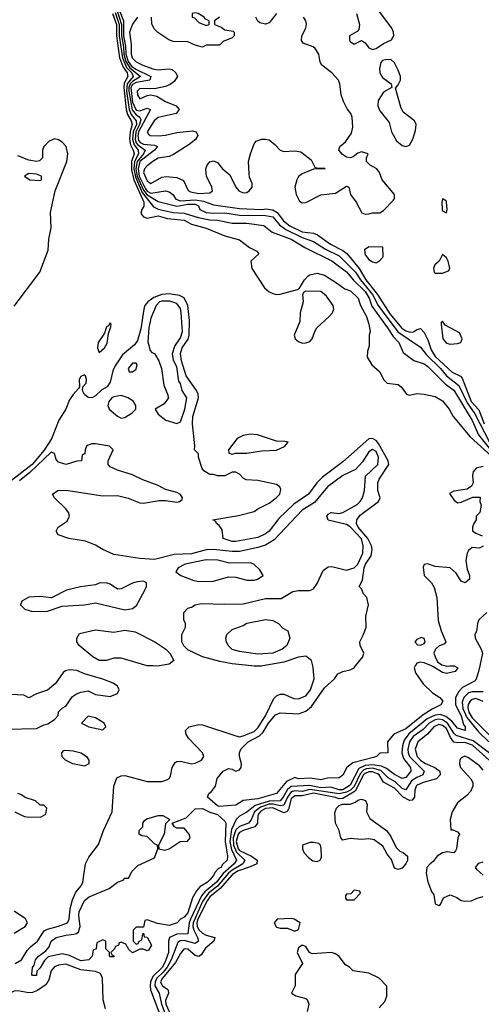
# Model space of a CAD drawing. Header units: inches. Extents: x 2380249 to 2585472, y 382747 to 546448.
# Tile 535 of 626: x 2545160 to 2547659, y 468169 to 473497. Entities that reach past the tile are written whole.
import ezdxf

# ---------------------------------------------------------------- set-up
doc = ezdxf.new("R2010")
doc.units = ezdxf.units.IN
doc.header["$MEASUREMENT"] = 0
doc.layers.add('C5446', color=7, linetype='Continuous')
doc.layers.add('C5447', color=7, linetype='Continuous')

msp = doc.modelspace()

# ---------------------------------------------------------------- linework, layer by layer
at = {"layer": 'C5446', "color": 4}
for points, elevation in [([(2545135.3, 468390), (2545169.2, 468410), (2545200, 468460), (2545218.9, 468481.1), (2545255.6, 468510), (2545293.1, 468566.9), (2545310, 468576.5), (2545370, 468591.8), (2545418, 468610), (2545427.6, 468630), (2545434, 468686), (2545445.4, 468734.6), (2545463.8, 468776.2), (2545492.7, 468810), (2545501.2, 468830), (2545515.3, 468930), (2545534.6, 468965.4), (2545586.3, 469033.7), (2545613.2, 469110), (2545661.2, 469210), (2545669, 469350), (2545686, 469394), (2545710, 469406), (2545730, 469406.8), (2545850, 469374), (2545930, 469374.8), (2545956.5, 469383.5), (2545969.1, 469390.9), (2545976.5, 469403.5), (2545985.2, 469450), (2546002, 469478), (2546010, 469482.8), (2546030, 469484), (2546090, 469470.8), (2546110, 469474), (2546144, 469490), (2546157.2, 469510), (2546149.2, 469530), (2546074, 469610), (2546062, 469630), (2546058, 469650), (2546078, 469670), (2546130, 469684), (2546150, 469680.7), (2546330, 469621.6), (2546350, 469617.1), (2546370, 469621.1), (2546430, 469644.5), (2546450, 469664.6), (2546491, 469730), (2546536.2, 469823.8), (2546550, 469838.8), (2546570, 469847.3), (2546590, 469847.3), (2546643.4, 469823.4), (2546670, 469821.6), (2546710, 469839.1), (2546734.5, 469870), (2546754.5, 469930), (2546749.3, 469990), (2546746.8, 470000)], 8), ([(2547650.7, 470000), (2547644.7, 469970), (2547631.2, 469928.8), (2547622.9, 469917.1), (2547557.4, 469882.6), (2547537.6, 469862.4), (2547520.3, 469830), (2547520.2, 469790), (2547550.1, 469730.1), (2547563.6, 469683.6), (2547572.7, 469670), (2547572, 469650), (2547530, 469664), (2547500.4, 469700.4), (2547466.6, 469726.6), (2547436.9, 469736.9), (2547410, 469734.1), (2547366.9, 469713.1), (2547344, 469696), (2547266.7, 469633.3), (2547241.3, 469598.7), (2547232.2, 469567.8), (2547229.4, 469529.3), (2547238.7, 469498.7), (2547276.5, 469450), (2547278, 469430), (2547250, 469396.3), (2547230, 469391.2), (2547190, 469412.3), (2547145.5, 469445.5), (2547118.2, 469458.2), (2547070, 469465.1), (2547030, 469461.5), (2546995.7, 469444.3), (2546950, 469354.8), (2546910.3, 469330), (2546889.9, 469329.9), (2546844.4, 469344.4), (2546790, 469341.2), (2546730, 469352.7), (2546630, 469347.5), (2546609.1, 469330.9), (2546586.2, 469290), (2546570, 469270.8), (2546510, 469269), (2546435.5, 469244.5), (2546390, 469208.4), (2546350, 469187.6), (2546331.2, 469168.8), (2546305.8, 469114.2), (2546297.6, 469050), (2546306.1, 469006.1), (2546334, 468950), (2546321.2, 468930), (2546262.4, 468877.6), (2546225.1, 468830), (2546162.2, 468777.8), (2546144.5, 468755.5), (2546083.9, 468630), (2546077, 468610), (2546070.2, 468549.8), (2546010, 468547.9), (2545970.4, 468530), (2545965.7, 468510), (2545965.2, 468450), (2545950, 468404.7), (2545933.2, 468370), (2545881.1, 468318.9), (2545868.9, 468291.1), (2545865.4, 468270), (2545867.9, 468247.9), (2545928.1, 468090)], 8), ([(2545916, 470000), (2545910, 469999), (2545882.7, 470000)], 8), ([(2547301.8, 470000), (2547296, 469990), (2547303.5, 469963.5), (2547343.8, 469903.8), (2547395.1, 469855.1), (2547434, 469830), (2547450.4, 469810.3), (2547441, 469790), (2547393.4, 469766.6), (2547344.6, 469735.4), (2547250, 469660.4), (2547186, 469630), (2547151, 469590), (2547154, 469530), (2547110, 469528), (2547092, 469510), (2547076.1, 469503.9), (2546964, 469476), (2546930.6, 469450), (2546910, 469408.7), (2546890, 469395.3), (2546827.3, 469392.7), (2546790, 469383.7), (2546732.7, 469392.7), (2546670, 469389.7), (2546650, 469396), (2546604.9, 469375.1), (2546550, 469309.7), (2546450, 469281), (2546370, 469271.6), (2546330, 469246.3), (2546240.1, 469240.1), (2546230, 469244), (2546177.2, 469290), (2546184, 469310), (2546198.7, 469321.3), (2546219.3, 469350), (2546229.4, 469390.6), (2546262, 469430), (2546290, 469444.7), (2546310, 469442), (2546330, 469431.3), (2546350, 469438), (2546359, 469450), (2546361.2, 469470), (2546349.4, 469509.4), (2546349.5, 469530), (2546357.6, 469550), (2546397.6, 469590), (2546458.5, 469621.5), (2546478.3, 469641.7), (2546507.7, 469690), (2546545.4, 469734.6), (2546570, 469745.7), (2546670, 469740.3), (2546710, 469755.8), (2546739.8, 469780.2), (2546810, 469882.4), (2546863.7, 469930), (2546883, 469957), (2546908.7, 469970), (2546950, 469978.9), (2546970.8, 469989.2), (2546978.9, 470000)], 4), ([(2546475.8, 470000), (2546470, 469998.9), (2546430, 469998.3), (2546414.1, 470000)], 8), ([(2547511.9, 470000), (2547531.3, 469990), (2547518, 469970), (2547470, 469959.3), (2547450, 469963.7), (2547396.9, 469996.9), (2547389.5, 470000)], 4), ([(2547466.7, 470000), (2547470, 469999.1), (2547488.5, 470000)], 4), ([(2545090, 469658), (2545250, 469661), (2545290, 469681), (2545312.9, 469687.1), (2545348, 469710), (2545368, 469732), (2545370, 469752), (2545390, 469772), (2545410, 469782), (2545445.6, 469834.4), (2545468, 469850), (2545490, 469858.8), (2545530, 469864.7), (2545570, 469844.7), (2545650, 469834.8), (2545688.8, 469851.1), (2545698, 469870), (2545688.7, 469890), (2545666.3, 469906.3), (2545610, 469929.3), (2545510, 469957), (2545470, 469974.5), (2545430, 469979), (2545407.1, 469972.9), (2545395.3, 469964.7), (2545354.4, 469905.6), (2545310.9, 469869.1), (2545251.2, 469848.9), (2545210, 469828), (2545182, 469842), (2545110, 469845.2)], 12), ([(2547670, 469859.3), (2547610, 469860.8), (2547590, 469854), (2547565.5, 469830), (2547555.3, 469804.7), (2547558.8, 469770), (2547581.8, 469721.8), (2547643.8, 469643.8), (2547699.7, 469590)], 12), ([(2547670, 469808), (2547630, 469823.5), (2547610, 469818), (2547599.5, 469810), (2547588.1, 469791.9), (2547585.5, 469774.5), (2547591.5, 469750), (2547610, 469719.7), (2547714.3, 469614.2)], 16), ([(2547710, 469522.6), (2547614.5, 469594.5), (2547523.5, 469623.5), (2547510, 469636), (2547476.3, 469690), (2547450, 469708.5), (2547430, 469712.8), (2547410, 469709.1), (2547376.5, 469690), (2547344.7, 469655.3), (2547290, 469617.8), (2547270.2, 469590), (2547261.5, 469550), (2547263.2, 469530), (2547271.3, 469510), (2547350.5, 469430), (2547342, 469410), (2547310, 469396.8), (2547282.2, 469377.8), (2547250, 469329.7), (2547230, 469337.7), (2547193, 469373.1), (2547154.9, 469394.9), (2547114.6, 469434.6), (2547070, 469446.3), (2547037.1, 469442.9), (2547022.9, 469437.1), (2547003, 469417), (2546970, 469348.4), (2546951.4, 469328.6), (2546930, 469317.3), (2546890, 469308.2), (2546730, 469330.9), (2546690, 469321.4), (2546650, 469323.6), (2546630, 469318.1), (2546610, 469290.9), (2546590, 469246), (2546570, 469243.4), (2546532, 469252), (2546510, 469251.7), (2546463.9, 469236.1), (2546430.9, 469210), (2546412.4, 469167.6), (2546398.7, 469150), (2546350, 469131.7), (2546330, 469112.8), (2546316.2, 469070), (2546317.3, 469030), (2546333.1, 468993.1), (2546378, 468950), (2546367.8, 468930), (2546310, 468895.8), (2546290, 468878), (2546231.3, 468808.7), (2546181.7, 468770), (2546150, 468726), (2546098.4, 468610), (2546097.7, 468590), (2546103, 468570), (2546123.1, 468530), (2546127.7, 468510), (2546110, 468498.7), (2546050, 468513.8), (2546028, 468512), (2546016.5, 468503.5), (2545979.8, 468410), (2545957.5, 468370), (2545937.1, 468342.9), (2545902.4, 468310), (2545892.6, 468290), (2545891.7, 468270), (2545914.9, 468230), (2545927, 468170), (2545965.7, 468070)], 12), ([(2547737.9, 469457.9), (2547611.4, 469571.4), (2547570, 469586.4), (2547530, 469584.6), (2547510, 469588.4), (2547492.6, 469612.6), (2547470, 469661.5), (2547450, 469678.5), (2547430, 469682.8), (2547401.7, 469670), (2547368.8, 469631.1), (2547314.9, 469590), (2547301.3, 469550), (2547312.3, 469510), (2547330, 469490.2), (2547354.3, 469474.3), (2547408.4, 469450), (2547434.4, 469430), (2547437, 469410), (2547416.3, 469390), (2547344.9, 469370), (2547307.5, 469352.5), (2547299.7, 469330), (2547297.4, 469290), (2547285.7, 469274.3), (2547270, 469272.3), (2547236, 469290), (2547190, 469338.8), (2547130.5, 469370.5), (2547106.8, 469410), (2547097.1, 469417.1), (2547070, 469427.4), (2547050, 469426.9), (2547030, 469418.6), (2547021.4, 469410), (2546977.1, 469322.9), (2546910, 469283.5), (2546890, 469281), (2546869.1, 469289.1), (2546750, 469310.9), (2546690, 469296.7), (2546650, 469296.5), (2546630, 469280.5), (2546615.4, 469224.6), (2546607.5, 469212.5), (2546590, 469206), (2546530, 469233.2), (2546490, 469227.9), (2546466.1, 469213.9), (2546456.9, 469203.1), (2546449.4, 469190), (2546448.2, 469150), (2546433.7, 469130), (2546370.1, 469109.9), (2546350, 469098.9), (2546343.5, 469090), (2546331.9, 469050), (2546343.4, 469010), (2546350, 469001.9), (2546415.3, 468970), (2546444.9, 468950), (2546443.1, 468930), (2546407.4, 468912.6), (2546339.6, 468890), (2546310.2, 468870), (2546244.5, 468795.5), (2546190, 468750.6), (2546175.7, 468730), (2546125, 468630), (2546119.5, 468610), (2546121.5, 468590), (2546131.3, 468571.3), (2546150, 468554.7), (2546170, 468543.6), (2546216, 468530), (2546210.7, 468510), (2546166.6, 468473.4), (2546143.1, 468436.9), (2546130, 468428), (2546110, 468433.3), (2546070, 468468), (2546050, 468469.6), (2546030, 468444.5), (2546003.7, 468396.3), (2545933.2, 468310), (2545922.9, 468290), (2545931.3, 468271.3), (2545961.3, 468250), (2545963.1, 468243.1), (2545964.9, 468230), (2545949.5, 468190.5), (2545951.5, 468170), (2545994.6, 468074.6)], 16), ([(2547670, 469436.2), (2547650, 469459.7), (2547590, 469502.9), (2547570, 469511.5), (2547550, 469502.7), (2547543.7, 469490), (2547542, 469470), (2547547, 469450), (2547602, 469390), (2547613.4, 469370), (2547613, 469350), (2547599.9, 469320.1), (2547581.3, 469298.7), (2547530, 469259), (2547501, 469210), (2547491, 469170), (2547494, 469114), (2547506, 469114), (2547530, 469102), (2547542, 469090), (2547531.3, 469070), (2547524.7, 469010), (2547519.8, 469000.2), (2547510, 468988.7), (2547474, 468994), (2547450, 468989), (2547421, 468970), (2547398.8, 468941.2), (2547382, 468930), (2547364.7, 468910), (2547361.4, 468878.6), (2547370, 468832), (2547390, 468778.8), (2547402, 468762), (2547410, 468712), (2547430, 468704.4), (2547438, 468710), (2547454.6, 468745.4), (2547490, 468762), (2547526.8, 468746.8), (2547550, 468731.3), (2547570, 468727.7), (2547606, 468730), (2547636, 468744), (2547670, 468752)], 24), ([(2545134, 469210), (2545166, 469194), (2545185.4, 469185.4), (2545210, 469182), (2545276.4, 469183.6), (2545302, 469198), (2545306, 469230), (2545290, 469246), (2545270, 469246), (2545246, 469270), (2545190, 469288.7), (2545170, 469302), (2545149, 469309)], 12), ([(2547670, 468868), (2547636.4, 468896.4), (2547628.7, 468910), (2547646.3, 468933.7), (2547670, 468941)], 24), ([(2545130, 468554.8), (2545188.7, 468590), (2545201.2, 468610), (2545192, 468632), (2545130, 468673.2)], 12), ([(2547106, 468150), (2547136.4, 468183.6), (2547147.3, 468212.7), (2547147.3, 468267.3), (2547106, 468310), (2547050, 468338), (2546966, 468350), (2546946, 468370), (2546923.1, 468383.1), (2546890, 468428), (2546870, 468442), (2546848.8, 468448.9), (2546743.1, 468443.1), (2546729, 468449), (2546710, 468482), (2546690, 468488.7), (2546670, 468475.3), (2546662.8, 468450), (2546691.3, 468390), (2546650.8, 468330), (2546650.6, 468269.4), (2546632, 468230), (2546655.3, 468215.3), (2546710, 468201), (2546715.9, 468195.9), (2546726, 468170), (2546716, 468130)], 24), ([(2545624.2, 468144.2), (2545612.6, 468192.6), (2545607.8, 468310), (2545596.8, 468336.8), (2545570, 468346.9), (2545490, 468356.5), (2545410, 468386), (2545370, 468381.7), (2545348.6, 468371.4), (2545330.4, 468350), (2545318.2, 468301.8), (2545303.5, 468276.5), (2545255.9, 468244.1), (2545230, 468233.8), (2545210, 468231.6), (2545150, 468242.4), (2545130, 468239.8), (2545050, 468202.4), (2545010, 468199), (2544976.3, 468150)], 8)]:
    msp.add_lwpolyline(points, dxfattribs=dict(at, elevation=elevation))
for points, elevation in [([(2545530, 469728), (2545494, 469690), (2545534, 469670), (2545610, 469654), (2545626, 469670), (2545618, 469690), (2545570, 469719)], 12), ([(2545510, 469458), (2545448, 469470), (2545408, 469490), (2545390, 469508), (2545388, 469530), (2545398, 469542), (2545410, 469544.7), (2545450, 469541), (2545492, 469530), (2545522, 469510), (2545534, 469490), (2545534, 469470), (2545530, 469468)], 8), ([(2547210, 468898), (2547190, 468905.1), (2547173, 468953), (2547150, 468982), (2547125.7, 469025.7), (2547078.4, 469058.4), (2547050, 469065.3), (2547010, 469061.1), (2546950, 469067.1), (2546910, 469058), (2546899.5, 469070), (2546889.7, 469109.7), (2546869.8, 469150), (2546865.3, 469205.3), (2546874.7, 469230), (2546890, 469244.2), (2546908.1, 469251.9), (2546950, 469251.6), (2546977.3, 469262.6), (2546990, 469274.3), (2547010, 469278.3), (2547032.6, 469272.6), (2547040.4, 469250), (2547038.4, 469210), (2547054.9, 469174.9), (2547146.4, 469110), (2547170, 469076.3), (2547198.6, 469018.5), (2547218, 468998), (2547236.3, 468990), (2547260.4, 468970), (2547259.5, 468950), (2547251.2, 468930), (2547230, 468905.1)], 16), ([(2545970, 468595.3), (2545906.8, 468606.8), (2545850, 468626), (2545838, 468622), (2545830, 468586), (2545790, 468586), (2545774, 468570), (2545774, 468510), (2545790, 468494), (2545802, 468498), (2545806, 468510), (2545822, 468518), (2545826, 468550), (2545830, 468554), (2545834, 468534), (2545850, 468532), (2545874, 468490), (2545858, 468462), (2545850, 468458), (2545830, 468468), (2545810, 468468), (2545770, 468448), (2545750, 468466), (2545735.3, 468495.3), (2545710, 468506), (2545698, 468502), (2545694, 468490), (2545678, 468482), (2545674, 468470), (2545654, 468450), (2545658, 468438), (2545672, 468430), (2545670, 468426), (2545650, 468426), (2545646, 468430), (2545646, 468450), (2545626, 468470), (2545626, 468510), (2545610, 468518), (2545578, 468502), (2545574, 468470), (2545558, 468462), (2545552, 468430), (2545534, 468410), (2545490, 468405.1), (2545430, 468434), (2545390, 468442.7), (2545314.4, 468425.6), (2545293.4, 468406.6), (2545270, 468366), (2545252, 468348), (2545250, 468326), (2545230, 468326), (2545226, 468330), (2545228.8, 468368.9), (2545239, 468381), (2545245.2, 468410), (2545262, 468430), (2545302, 468458), (2545318.9, 468481.1), (2545330, 468511), (2545358, 468530), (2545410, 468544), (2545452.1, 468547.9), (2545467.3, 468552.7), (2545478, 468562), (2545487.6, 468590), (2545480.7, 468650), (2545482.4, 468670), (2545510, 468730.7), (2545535.3, 468750), (2545644, 468796), (2545688.7, 468830), (2545719.3, 468840.7), (2545730, 468851), (2545748.4, 468851.6), (2545768.7, 468890), (2545800.2, 468919.8), (2545890, 468962), (2545908, 469010), (2545906, 469030), (2545890, 469038), (2545850, 469078), (2545820.4, 469080.4), (2545806, 469090), (2545806, 469110), (2545826, 469130), (2545826, 469150), (2545836.4, 469163.6), (2545848, 469172), (2545910, 469191), (2545934, 469190), (2545972, 469170), (2545950, 469146), (2545942.8, 469090), (2545911.3, 469030), (2545914, 469010), (2545944, 469004), (2545970, 469010.7), (2546029.4, 469050.6), (2546068.7, 469051.3), (2546078, 469062), (2546082, 469070), (2546077.2, 469090), (2546050, 469122), (2546010, 469122), (2545998, 469130), (2545986, 469150), (2546062, 469178), (2546110, 469227.3), (2546150, 469228), (2546190, 469208), (2546230, 469196), (2546270, 469160.7), (2546275.3, 469150), (2546272.5, 469050), (2546284.9, 468970), (2546282.8, 468950), (2546256.7, 468923.3), (2546250, 468909.6), (2546236.1, 468903.9), (2546216.7, 468883.3), (2546210, 468866.6), (2546190, 468842.7), (2546177.3, 468830), (2546134.4, 468805.6), (2546117.1, 468782.9), (2546095.3, 468744.7), (2546070, 468664.5), (2546050, 468640.9), (2546031, 468630), (2546012, 468610)], 4), ([(2546750, 469044), (2546730, 469044), (2546692, 469030), (2546691.3, 469010), (2546698, 468990), (2546722.8, 468962.8), (2546746.4, 468946.4), (2546770, 468942), (2546786, 468950), (2546794.6, 468965.4), (2546792.9, 469012.9), (2546788, 469030), (2546779, 469039)], 24), ([(2546970, 468786), (2546952.7, 468767.3), (2546930, 468766), (2546923.6, 468756.4), (2546923.6, 468743.6), (2546930, 468734), (2546970, 468734), (2547006, 468770), (2547002, 468782)], 24), ([(2546630, 468634), (2546554, 468630), (2546538, 468610), (2546550, 468586), (2546570, 468581), (2546610, 468581), (2546650, 468564.7), (2546670, 468574), (2546678, 468610), (2546646, 468630)], 24)]:
    msp.add_lwpolyline(points, close=True, dxfattribs=dict(at, elevation=elevation))
at = {"layer": 'C5447', "color": 4}
for points, elevation in [([(2545662.8, 473530), (2545683.1, 473470), (2545684.7, 473410), (2545700.5, 473290), (2545719.6, 473239.6), (2545740.9, 473210), (2545746.2, 473190), (2545726.3, 473153.7), (2545722.8, 473130), (2545736.5, 473010), (2545743.9, 472983.9), (2545763.8, 472950), (2545769.3, 472930), (2545757.2, 472890), (2545754.3, 472850), (2545759.1, 472819.1), (2545774.6, 472790), (2545778.9, 472770), (2545765.9, 472730), (2545764.4, 472684.4), (2545777, 472630), (2545832.5, 472510), (2545832.1, 472487.9), (2545820.4, 472470), (2545815.5, 472450), (2545821.1, 472441.1), (2545830.4, 472430.4), (2545850, 472422.4), (2545910, 472435.2), (2545961, 472421), (2546050, 472411.1), (2546090.2, 472390.2), (2546170, 472368.4), (2546270, 472327.3), (2546350, 472306), (2546404.5, 472264.5), (2546443.6, 472243.6), (2546454, 472230), (2546412, 472190), (2546416, 472150), (2546486.2, 472046.2), (2546510, 472024.9), (2546530, 472015.5), (2546550, 472010.4), (2546570, 472012.4), (2546664, 472036), (2546675.3, 472044.7), (2546702, 472090), (2546722, 472110), (2546730, 472116), (2546770, 472126), (2546810, 472114.8), (2546881, 472070), (2546919.8, 472039.8), (2546951.3, 472030), (2546993.4, 471990), (2547004.9, 471950), (2547037.3, 471890), (2547051, 471850), (2547058, 471810), (2547051.3, 471790), (2547051.2, 471731.1), (2547043.6, 471703.6), (2547042, 471670), (2547066, 471630), (2547110, 471590.7), (2547130.4, 471550.4), (2547150, 471530.8), (2547210, 471522.8), (2547226, 471510), (2547254, 471470), (2547270, 471466), (2547310, 471474.8), (2547350, 471470.8), (2547410, 471457.3), (2547450, 471434.8), (2547486, 471390), (2547506.8, 471350), (2547599.4, 471239.4), (2547715, 471135)], 4), ([(2545676.4, 473536.4), (2545698.6, 473470), (2545699, 473410), (2545715.6, 473290), (2545738.5, 473238.5), (2545766.5, 473210), (2545775, 473190), (2545742, 473150), (2545738.2, 473110), (2545753, 473010), (2545763.9, 472983.9), (2545791.3, 472950), (2545791.4, 472930), (2545774.7, 472890), (2545770.8, 472850), (2545778.9, 472819), (2545801.2, 472790), (2545802.7, 472770), (2545781.5, 472730), (2545777.9, 472690), (2545786, 472646), (2545822.3, 472562.3), (2545883.6, 472483.6), (2545910, 472471.9), (2545990, 472452.8), (2546050.2, 472450.2), (2546126.2, 472426.2), (2546190, 472414), (2546231.2, 472411.2), (2546310, 472396), (2546390, 472394.9), (2546482.4, 472382.4), (2546527.5, 472347.5), (2546630.5, 472310), (2546703.9, 472263.9), (2546850, 472191.6), (2546930, 472132.9), (2546967.4, 472087.4), (2547030, 472026.5), (2547051.8, 471990), (2547066.7, 471946.7), (2547152.2, 471830), (2547181.8, 471781.8), (2547212.4, 471750), (2547236.8, 471696.8), (2547293.4, 471653.4), (2547350, 471634.4), (2547370, 471620.5), (2547465.2, 471525.2), (2547510, 471491.8), (2547610, 471328.5), (2547644.9, 471250), (2547708.6, 471168.6)], 8), ([(2545685.6, 473550), (2545711.5, 473471.5), (2545711.2, 473410), (2545721.3, 473350), (2545722.8, 473310), (2545734.8, 473270), (2545756.9, 473236.9), (2545814.6, 473190), (2545770, 473162.9), (2545757.4, 473150), (2545750.4, 473130), (2545750.3, 473110), (2545768.2, 473008.2), (2545790, 472981.4), (2545810.1, 472970.1), (2545815.3, 472955.3), (2545808.8, 472930), (2545789, 472890), (2545784.6, 472850), (2545790.1, 472830.1), (2545799.1, 472819.1), (2545839.6, 472790), (2545830.2, 472770), (2545795.9, 472730), (2545789.5, 472690), (2545796.4, 472650), (2545830, 472575), (2545850, 472548.5), (2545910, 472513.7), (2546010, 472488.2), (2546070, 472498.5), (2546110, 472497.7), (2546128.4, 472490), (2546134.9, 472470), (2546170, 472452.6), (2546210, 472449.3), (2546270, 472452), (2546350, 472439.7), (2546490, 472438), (2546530, 472430.2), (2546566.6, 472386.6), (2546601.7, 472361.7), (2546690, 472318.2), (2546750, 472296.5), (2546815.4, 472255.4), (2546890, 472219.6), (2546978.4, 472130), (2547004.3, 472090), (2547069.5, 472010), (2547101, 471950), (2547207, 471807), (2547330, 471725.3), (2547363.1, 471683.1), (2547438.6, 471610), (2547471.3, 471570), (2547537.3, 471517.3), (2547582.8, 471422.8), (2547623.4, 471363.4), (2547703.5, 471210)], 12), ([(2545698.8, 473550), (2545722.3, 473490), (2545722.3, 473410), (2545732.6, 473352.6), (2545733.9, 473310), (2545746.8, 473270), (2545765.7, 473245.7), (2545788.6, 473228.6), (2545869.1, 473190), (2545864.9, 473170), (2545790, 473156.6), (2545770, 473145.5), (2545762.5, 473130), (2545770.1, 473050.1), (2545790, 473006.9), (2545810, 473003), (2545850, 473017.7), (2545867.7, 473010), (2545803.8, 472890), (2545798.9, 472870), (2545803.6, 472843.6), (2545811.4, 472831.4), (2545830, 472822.7), (2545890, 472818.2), (2545906.4, 472810), (2545890.3, 472790), (2545810, 472729), (2545800.8, 472690), (2545806.9, 472650), (2545841.4, 472581.4), (2545850, 472569.1), (2545870, 472558.4), (2545950.2, 472570.2), (2545970, 472565.7), (2545988.6, 472550), (2546005.4, 472525.4), (2546030, 472517), (2546110, 472521.5), (2546154.8, 472514.8), (2546210, 472494.2), (2546350, 472475.2), (2546469.8, 472470.2), (2546492.8, 472472.8), (2546530, 472468.3), (2546554.1, 472454.1), (2546589.1, 472409.1), (2546621.8, 472381.8), (2546690, 472348), (2546750, 472341.2), (2546773, 472333.1), (2546842.5, 472282.5), (2546910, 472248.3), (2546931.2, 472231.2), (2546998.2, 472150), (2547034.4, 472090), (2547097.1, 472010), (2547164.5, 471904.5), (2547228.5, 471828.5), (2547250, 471813.8), (2547273.3, 471806.7), (2547292, 471808), (2547310, 471820.5), (2547330, 471825.5), (2547350, 471804.9), (2547370, 471764.9), (2547387.3, 471710), (2547410, 471675.2), (2547501.3, 471590), (2547547.1, 471567.1), (2547556.4, 471556.4), (2547604.5, 471430), (2547646.6, 471386.6), (2547674.8, 471310)], 16), ([(2545797.1, 473510), (2545770, 473471.8), (2545754, 473430), (2545763.1, 473363.1), (2545764.2, 473310), (2545769.6, 473290), (2545790, 473268.9), (2545826, 473250), (2545880.4, 473230), (2545910, 473225.3), (2545970, 473230.2), (2545986.3, 473226.3), (2546006, 473210), (2546014.4, 473190), (2545996.9, 473163.1), (2545974.2, 473145.8), (2545950, 473135.1), (2545890, 473123), (2545810, 473124.5), (2545796.2, 473110), (2545797.2, 473090), (2545810, 473069.2), (2545850, 473087.2), (2545870, 473090.5), (2545902.6, 473082.6), (2545950, 473053.7), (2546006.8, 473030), (2546022.8, 473010), (2546006.8, 472990), (2545910, 472966.6), (2545887.8, 472950), (2545850.3, 472890), (2545856.7, 472876.7), (2545866.8, 472870), (2545912.3, 472867.7), (2545950, 472871), (2546010, 472885.8), (2546094.9, 472894.9), (2546116, 472890), (2546124.9, 472870), (2546111.4, 472848.5), (2546078.2, 472821.8), (2545992.9, 472767.2), (2545970, 472756.8), (2545910, 472746.8), (2545880.3, 472730), (2545850, 472705.1), (2545835.8, 472690), (2545830.2, 472670), (2545850, 472624.2), (2545870, 472610.2), (2545930, 472644), (2545952.1, 472647.9), (2546010, 472643.2), (2546047.1, 472627.1), (2546072.3, 472572.3), (2546084.4, 472564.4), (2546130, 472555.7), (2546190, 472560.2), (2546203, 472570), (2546200.5, 472590), (2546171.4, 472650), (2546168, 472690), (2546175.1, 472710), (2546190, 472727.3), (2546210, 472733.4), (2546230, 472724), (2546257.3, 472690), (2546297.2, 472657.2), (2546330, 472590.7), (2546346.4, 472570), (2546370, 472559.5), (2546390, 472562.4), (2546402.7, 472570), (2546418.4, 472590), (2546418.4, 472610), (2546404.9, 472644.9), (2546402.7, 472662.7), (2546399.5, 472730), (2546409.7, 472770.3), (2546430, 472824.7), (2546440.9, 472839.1), (2546469, 472851), (2546490, 472851), (2546510, 472846.8), (2546541.6, 472821.6), (2546570, 472791), (2546590, 472783), (2546650, 472787.7), (2546682.5, 472782.5), (2546738, 472738), (2546758, 472698), (2546770, 472694), (2546810, 472694), (2546814, 472690), (2546750, 472688.7), (2546690, 472662.7), (2546670, 472649), (2546660.5, 472630), (2546650.4, 472590), (2546657.6, 472550), (2546674.4, 472514.4), (2546690, 472505.5), (2546710, 472508), (2546790, 472548.2), (2546870, 472558.8), (2546930, 472596), (2546942, 472590), (2546951, 472550), (2546982, 472510), (2547011.6, 472451.6), (2547030, 472444.7), (2547050, 472446), (2547070, 472451), (2547110, 472451.3), (2547130, 472464.7), (2547182, 472518), (2547189, 472530), (2547189, 472550), (2547122, 472630), (2547108.7, 472670), (2547094, 472690), (2547058, 472710), (2547038, 472730), (2547038, 472750), (2547046, 472770), (2547010, 472782), (2546990, 472775.3), (2546966, 472754), (2546950, 472749), (2546930, 472753.2), (2546906.8, 472766.8), (2546888, 472790), (2546894, 472810), (2546923.7, 472836.3), (2546956.9, 472883.1), (2546964.4, 472915.6), (2546959.5, 472970), (2546952, 472990), (2546933.6, 473013.6), (2546913.6, 473053.6), (2546901.2, 473090), (2546892.7, 473150), (2546885.2, 473170), (2546850, 473209), (2546795.3, 473250), (2546786, 473266), (2546779.3, 473310), (2546760.1, 473340.1), (2546749.5, 473349.5), (2546695.3, 473370), (2546684.8, 473384.8), (2546687, 473410), (2546709.6, 473450), (2546713.2, 473473.2), (2546709.6, 473490), (2546696.2, 473510)], 24), ([(2546242, 473510), (2546214, 473490), (2546214, 473470), (2546250, 473456), (2546270, 473441), (2546315.3, 473435.3), (2546322, 473430), (2546322, 473410), (2546310, 473398), (2546262, 473378), (2546242, 473358), (2546170, 473358), (2546150, 473348), (2546110, 473359), (2546070, 473377), (2545990, 473379.5), (2545968.2, 473388.2), (2545906.9, 473426.9), (2545887.1, 473447.1), (2545875.1, 473475.1), (2545872.8, 473510)], 24), ([(2546551, 473530), (2546510, 473479), (2546490, 473473.2), (2546460.2, 473480.2), (2546448.8, 473488.9), (2546438, 473510)], 24), ([(2546983, 473530), (2546999.1, 473470), (2546995.9, 473444.1), (2546987.5, 473432.5), (2546946, 473410), (2546945.8, 473385.8), (2546950, 473378), (2546970, 473364.7), (2547010, 473384.7), (2547030, 473372), (2547050, 473344.7), (2547070, 473336), (2547090, 473341), (2547130, 473367.3), (2547173.1, 473386.9), (2547186, 473410), (2547183.7, 473430), (2547174.5, 473450), (2547100.9, 473550)], 24), ([(2545130, 471947.3), (2545269.6, 472130), (2545314, 472250), (2545318, 472310), (2545329.7, 472370), (2545327, 472453), (2545352.4, 472570), (2545415.9, 472730), (2545420.7, 472770), (2545410.9, 472810), (2545390, 472834.3), (2545370, 472846.6), (2545348.7, 472851.3), (2545319.9, 472840.1), (2545290.7, 472810), (2545284, 472790), (2545282.8, 472750), (2545267.5, 472732.5), (2545250, 472729.7), (2545210, 472736.3), (2545150, 472759.5)], 4), ([(2546978.9, 470000), (2547017, 470050), (2547022.7, 470070), (2547004, 470110), (2547001.2, 470130), (2547022, 470170), (2547035.3, 470210), (2547034, 470270), (2547048.7, 470330), (2547039, 470370), (2547022, 470390), (2547010, 470418), (2546998, 470430), (2547015.1, 470464.9), (2547024.2, 470530), (2547032.2, 470550), (2547063.7, 470596.3), (2547068.5, 470630), (2547065.3, 470650), (2547044.2, 470690), (2546992.3, 470750), (2546983.2, 470770), (2546984.8, 470790), (2547003.6, 470816.4), (2547102.4, 470890), (2547111.4, 470910), (2547099.7, 470950), (2547098.7, 470990), (2547106, 471010), (2547158, 471090), (2547154.2, 471110), (2547103.4, 471203.4), (2547090, 471219.1), (2547070.6, 471230.7), (2547050, 471228.4), (2546910, 471105.1), (2546799, 471021), (2546768.9, 470991.1), (2546723.8, 470930), (2546644, 470876), (2546563.1, 470796.9), (2546510.4, 470730), (2546490, 470714.5), (2546450, 470694.5), (2546330, 470672.7), (2546310, 470673.2), (2546262, 470690), (2546256.4, 470736.4), (2546240.4, 470760.4), (2546226, 470770), (2546222, 470782), (2546206, 470790), (2546345.2, 470814.8), (2546430, 470836), (2546450, 470850.8), (2546510, 470880.7), (2546549, 470910), (2546568.7, 470930), (2546574, 470954), (2546568, 470970), (2546550, 470982), (2546450, 471002.7), (2546386.3, 471006.3), (2546370, 471015.3), (2546350, 471038), (2546330, 471048.7), (2546310, 471048), (2546270, 471029), (2546230, 471029), (2546210, 471035.3), (2546190, 471035.3), (2546156.4, 471056.4), (2546148.4, 471068.4), (2546128, 471130), (2546127.3, 471147.3), (2546106, 471170), (2546108.4, 471191.6), (2546095.1, 471310), (2546096.8, 471350), (2546128.7, 471450), (2546126.2, 471470), (2546117.2, 471490), (2546061.6, 471570), (2546036.2, 471650), (2546029.8, 471689.8), (2546039, 471721), (2546072.7, 471767.3), (2546078, 471790), (2546078.4, 471870), (2546070.8, 471950), (2546051.2, 471991.2), (2546025, 472005), (2545970, 472013.5), (2545930, 472009), (2545886, 471994), (2545853.1, 471970), (2545838, 471950), (2545831.6, 471930), (2545815.3, 471824.7), (2545798.4, 471761.6), (2545782.3, 471737.7), (2545716.9, 471683.1), (2545676, 471624), (2545663.9, 471596.1), (2545650, 471535.3), (2545633, 471510), (2545605.3, 471494.7), (2545570, 471460.9), (2545551, 471450), (2545530, 471453.2), (2545510, 471468.7), (2545499, 471490), (2545502, 471510), (2545519.5, 471530), (2545522.4, 471550), (2545517, 471570), (2545510, 471575.6), (2545490, 471566.6), (2545481.1, 471550), (2545482.8, 471510), (2545479.1, 471500.9), (2545450, 471469.6), (2545430, 471439.5), (2545410.3, 471390), (2545371.2, 471330), (2545331.5, 471228.5), (2545292.1, 471167.9), (2545227.6, 471090), (2545099.1, 470990)], 4), ([(2546414.1, 470000), (2546310, 470011.2), (2546243.5, 470023.5), (2546149.4, 470049.4), (2546070, 470088), (2546048.8, 470108.9), (2546038, 470130), (2546038, 470170), (2546058, 470210), (2546058, 470230), (2546048, 470250), (2546048, 470290), (2546070, 470312), (2546090, 470318), (2546110, 470331), (2546142, 470338), (2546270, 470334), (2546370, 470336.3), (2546490, 470365.5), (2546574.8, 470365.2), (2546638, 470402), (2546670, 470407.7), (2546730, 470408), (2546750, 470417.3), (2546770, 470446), (2546803.1, 470516.9), (2546830, 470537.1), (2546850, 470538.4), (2546930, 470518), (2546970, 470530.4), (2546990, 470550.4), (2547017.2, 470610), (2547019.7, 470650), (2547010, 470687), (2546950, 470752), (2546930, 470765.2), (2546830, 470789), (2546822, 470810), (2546830, 470822), (2546846, 470830), (2546890, 470824.7), (2546910, 470831), (2546987.2, 470872.8), (2547002.7, 470890), (2547015.1, 470910), (2547027, 470950), (2547032.7, 471027.3), (2547098.4, 471090), (2547103, 471130), (2547090, 471159.5), (2547070, 471171.5), (2547050, 471159.3), (2547015.8, 471104.2), (2546977.5, 471062.5), (2546910, 471029.6), (2546826, 470970), (2546755.6, 470884.4), (2546690, 470842.4), (2546537.6, 470682.4), (2546490, 470653.7), (2546450, 470640.4), (2546350, 470619.8), (2546310, 470619.8), (2546210, 470630.9), (2546170, 470628.5), (2546090, 470607.4), (2545996.2, 470603.8), (2545890, 470576.2), (2545810, 470580.7), (2545670, 470602.7), (2545610, 470629.2), (2545570, 470653.2), (2545515.5, 470675.5), (2545426, 470690), (2545368, 470710), (2545358, 470730), (2545368, 470750), (2545416.5, 470783.5), (2545429, 470810), (2545424, 470830), (2545409, 470850), (2545348.7, 470910), (2545338, 470930), (2545366, 470950), (2545410, 470950.6), (2545610, 470920.5), (2545690, 470922), (2545747.3, 470907.3), (2545810, 470882.8), (2545830, 470880.7), (2545915.3, 470895.3), (2545950, 470896), (2546010, 470886.8), (2546026, 470890), (2546039, 470901), (2546042, 470910), (2546030, 470928), (2546010, 470939), (2545950, 470954), (2545910, 470977.2), (2545826.3, 471006.3), (2545770, 471034), (2545690, 471059), (2545650, 471078), (2545638, 471090), (2545638, 471110), (2545666, 471170), (2545646, 471190), (2545570, 471202), (2545550, 471202), (2545530, 471195.3), (2545522, 471190), (2545514, 471170), (2545512.7, 471147.3), (2545498, 471142), (2545494, 471110), (2545470, 471108.7), (2545410.7, 471089.3), (2545370, 471102), (2545357.2, 471117.2), (2545348, 471150), (2545330, 471156), (2545214.1, 471045.9), (2545158.9, 471001.1)], 8), ([(2547670, 471079.6), (2547631.3, 471070), (2547616, 471050), (2547611, 471030), (2547616, 470990), (2547606.4, 470973.6), (2547582.8, 470957.2), (2547510, 470945.2), (2547487.7, 470932.3), (2547510, 470898.8), (2547530, 470882.8), (2547550, 470886), (2547612.7, 470912.7), (2547652.7, 470912.7), (2547652, 470890), (2547658, 470870), (2547652, 470830), (2547632, 470810), (2547632, 470790), (2547618, 470770), (2547611.3, 470750), (2547611.6, 470731.6), (2547630, 470718), (2547663.6, 470703.6)], 4), ([(2547670, 470648), (2547650, 470638), (2547610, 470641.2), (2547590, 470624), (2547582, 470610), (2547575.5, 470570), (2547583.4, 470523.4), (2547594.8, 470490), (2547594.8, 470470), (2547572, 470450), (2547550, 470459), (2547522.4, 470502.4), (2547491.3, 470531.3), (2547410, 470538), (2547367.5, 470552.5), (2547350, 470548.7), (2547345.1, 470534.9), (2547350.5, 470490), (2547390.2, 470450.2), (2547404.1, 470424.1), (2547417.8, 470370), (2547425.9, 470245.8), (2547442, 470190), (2547466.8, 470130), (2547459.9, 470120.1), (2547430, 470107), (2547410.6, 470090), (2547403.1, 470070), (2547408.8, 470048.8), (2547422.9, 470022.9), (2547445.5, 470005.5), (2547466.7, 470000)], 4), ([(2547690, 470289.2), (2547646, 470250), (2547638.8, 470230), (2547634, 470186), (2547624.7, 470170), (2547626, 470150), (2547658.8, 470090), (2547664.9, 470070), (2547650.7, 470000)], 8), ([(2545882.7, 470000), (2545850, 470001.2), (2545710, 470041.2), (2545670, 470041.2), (2545630, 470029.3), (2545590, 470029.4), (2545555.3, 470050), (2545482, 470110), (2545469, 470130), (2545468.8, 470151.1), (2545484, 470176), (2545570, 470196), (2545670, 470182.8), (2545730, 470193.4), (2545784.5, 470184.5), (2545890.7, 470130.7), (2545951.2, 470091.1), (2545972, 470070), (2545994, 470030), (2545970, 470009), (2545916, 470000)], 8), ([(2546746.8, 470000), (2546739, 470030), (2546710, 470052.7), (2546670, 470047.3), (2546590, 470021.1), (2546475.8, 470000)], 8), ([(2547389.5, 470000), (2547350, 470016.9), (2547330, 470019.8), (2547310, 470014.3), (2547301.8, 470000)], 4), ([(2547488.5, 470000), (2547510, 470001), (2547511.9, 470000)], 4)]:
    msp.add_lwpolyline(points, dxfattribs=dict(at, elevation=elevation))
for points, elevation in [([(2546110, 473533.2), (2546094, 473530), (2546094, 473510), (2546106, 473506), (2546130, 473482), (2546170, 473464.7), (2546186, 473470), (2546186, 473490), (2546162, 473502), (2546158, 473510), (2546126, 473530)], 24), ([(2547170, 473280.9), (2547139.8, 473280.2), (2547124.9, 473275.1), (2547114.4, 473265.6), (2547108, 473232), (2547110.5, 473210), (2547124.1, 473184.1), (2547171.3, 473150), (2547174, 473130), (2547130, 473105.2), (2547100.7, 473059.3), (2547098.4, 473030), (2547110, 473004), (2547160.5, 472940.5), (2547173, 472890), (2547200.4, 472840.4), (2547230, 472816), (2547250, 472811), (2547270, 472818), (2547289.3, 472850.7), (2547303.2, 472896.8), (2547306, 472930), (2547297.2, 472950), (2547236, 472996), (2547223.6, 473023.6), (2547194.6, 473125.4), (2547210, 473144.7), (2547220.9, 473170), (2547222, 473190), (2547210, 473224), (2547190, 473262.7)], 24), ([(2545210, 472664), (2545186, 472650), (2545214, 472630), (2545270, 472626), (2545278, 472630), (2545278, 472650), (2545250, 472661.2)], 8), ([(2547450, 472528), (2547444.9, 472510), (2547447.9, 472467.9), (2547450, 472462), (2547470, 472452), (2547474.5, 472470), (2547471.4, 472510), (2547470, 472515.3)], 24), ([(2547050, 472268), (2547027.7, 472252.3), (2547030, 472224.7), (2547050, 472198.8), (2547070, 472186), (2547090, 472182), (2547106, 472190), (2547127.3, 472212.7), (2547126, 472266)], 24), ([(2547450, 472226), (2547432, 472190), (2547406.8, 472170), (2547401, 472150), (2547404.7, 472130), (2547410, 472126), (2547450, 472126), (2547482, 472138), (2547488.7, 472150), (2547479, 472190), (2547470, 472208)], 24), ([(2546710, 472028.7), (2546698, 472022), (2546691.3, 472010), (2546694.8, 471970), (2546678.8, 471910), (2546676.9, 471863.1), (2546646, 471790), (2546651.3, 471770), (2546670, 471756), (2546690, 471747.3), (2546710, 471747.7), (2546730, 471756), (2546744, 471770), (2546757.2, 471810), (2546769, 471830), (2546836, 471890), (2546853.2, 471910), (2546861.2, 471930), (2546857.2, 471950), (2546820.7, 472000.7), (2546790, 472026)], 4), ([(2545930, 471973.6), (2545917.3, 471970), (2545898.4, 471950), (2545870, 471881.2), (2545858.3, 471830), (2545853, 471753), (2545866.4, 471706.4), (2545876, 471696), (2545890, 471691), (2545914, 471650), (2545927.3, 471610), (2545939.8, 471519.8), (2545961, 471470), (2545964.7, 471450), (2545942, 471418), (2545894, 471390), (2545910, 471362), (2545952, 471330), (2546010, 471311), (2546030, 471321), (2546053.3, 471390), (2546064, 471450), (2546039, 471490), (2546030, 471528), (2546021.6, 471541.6), (2546010, 471619), (2545993.2, 471653.2), (2545987.8, 471690), (2545999.7, 471730), (2546030, 471775.5), (2546041.7, 471810), (2546034.7, 471910), (2546030, 471933.2), (2546010, 471960.7), (2545972.9, 471972.9)], 8), ([(2545650, 471856), (2545639.9, 471840.1), (2545630, 471835.1), (2545618.7, 471801.3), (2545584.9, 471750), (2545580.3, 471720.3), (2545590, 471696), (2545618.7, 471721.3), (2545632.7, 471747.3), (2545640.5, 471799.5), (2545654.2, 471834.2), (2545656, 471850)], 4), ([(2547450, 471866), (2547442, 471858), (2547442, 471850), (2547450.8, 471770), (2547470, 471747.3), (2547490, 471740.7), (2547530, 471744), (2547548, 471750), (2547555.3, 471770), (2547542, 471802), (2547464, 471844)], 24), ([(2545770, 471639), (2545748, 471610), (2545752, 471592), (2545770, 471591.3), (2545790, 471606), (2545795.3, 471630), (2545790, 471638)], 8), ([(2545710, 471462.7), (2545670, 471456.2), (2545658.8, 471450), (2545643, 471430), (2545637.3, 471410), (2545644, 471390), (2545690, 471350.8), (2545710, 471341), (2545730, 471344.7), (2545768, 471370), (2545788, 471390), (2545788.7, 471410), (2545775.3, 471430), (2545748, 471450)], 8), ([(2546410, 471253.7), (2546370, 471246), (2546338, 471230), (2546291, 471170), (2546291.6, 471151.6), (2546310, 471146), (2546329.2, 471150.8), (2546390, 471150.6), (2546470, 471164), (2546550, 471167.7), (2546593.1, 471186.9), (2546614, 471210), (2546595.3, 471215.3), (2546550, 471215.8), (2546448, 471250)], 4), ([(2546170, 470574.3), (2546056, 470550), (2546018, 470530), (2546004.7, 470510), (2546032, 470490), (2546102.6, 470462.6), (2546130, 470457.6), (2546210, 470458), (2546290, 470482.8), (2546330, 470481), (2546390, 470464.9), (2546430, 470464), (2546448, 470470), (2546478, 470490), (2546460.2, 470520.2), (2546429.3, 470549.3), (2546410, 470557.2), (2546295.5, 470555.5), (2546233, 470573)], 12), ([(2545830, 470458), (2545795.3, 470455.3), (2545770, 470448.7), (2545710, 470418), (2545690, 470415.3), (2545650, 470442), (2545628.8, 470448.9), (2545590, 470448.7), (2545570, 470439), (2545488.8, 470428.9), (2545414, 470410), (2545331.2, 470368.9), (2545270, 470376), (2545210, 470372.3), (2545171.3, 470350), (2545164.7, 470330), (2545187.1, 470307.1), (2545230, 470294.8), (2545310, 470296), (2545390, 470322.8), (2545510, 470330.8), (2545570, 470340.7), (2545730, 470302.8), (2545750, 470306.8), (2545770, 470311.3), (2545792.5, 470327.5), (2545838, 470410), (2545846, 470430), (2545846, 470450)], 12), ([(2546450, 470063.6), (2546350, 470078), (2546309.6, 470089.6), (2546288.7, 470110), (2546279, 470130), (2546275.3, 470150), (2546282, 470170), (2546310, 470198), (2546370, 470218.8), (2546390, 470230.6), (2546490.7, 470250.7), (2546530, 470246), (2546562, 470230), (2546584.7, 470204.7), (2546612, 470190), (2546622.8, 470150), (2546606, 470110), (2546581, 470090), (2546530, 470069.7)], 4), ([(2547333.1, 470153.1), (2547310, 470143.7), (2547299.3, 470130), (2547313.4, 470113.4), (2547330, 470113), (2547350, 470122), (2547356.2, 470130), (2547350, 470148.7)], 4)]:
    msp.add_lwpolyline(points, close=True, dxfattribs=dict(at, elevation=elevation))

doc.saveas('drawing.dxf')
